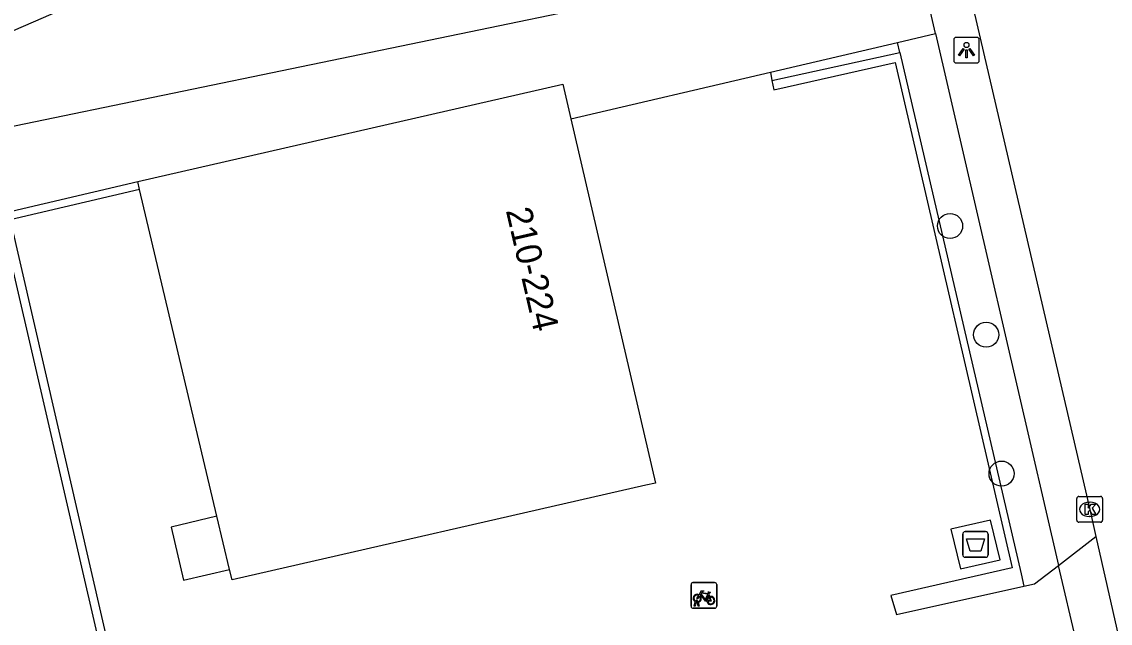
# Model space of a CAD drawing. Extents: x 156414 to 157775, y 382335 to 383765.
# Drawn here: x 156575.91 to 156618.3, y 383123.7 to 383147.13 of the extents above; entities that cross this region are included whole.
import ezdxf

# ---------------------------------------------------------------- set-up
doc = ezdxf.new("R2010")
doc.units = 0
for name, color, linetype in [('IMGEO_Afval_apart_plaats', 7, 'Continuous'), ('IMGEO_Boom', 7, 'Continuous'), ('IMGEO_Fietsenrek', 7, 'Continuous'), ('IMGEO_Grasland_overig', 7, 'Continuous'), ('IMGEO_Groenvoorziening', 7, 'Continuous'), ('IMGEO_Haag', 7, 'Continuous'), ('IMGEO_Kolk', 7, 'Continuous'), ('IMGEO_Lichtpunt', 7, 'Continuous'), ('IMGEO_Muur', 7, 'Continuous'), ('IMGEO_Pand', 7, 'Continuous'), ('IMGEO_Pand_nummerreeks', 7, 'Continuous'), ('IMGEO_Rijbaan_lokaal_gesloten', 7, 'Continuous'), ('IMGEO_Voetpad_gesloten', 7, 'Continuous'), ('IMGEO_Voetpad_open', 7, 'Continuous')]:
    doc.layers.add(name, color=color, linetype=linetype)

msp = doc.modelspace()

# ---------------------------------------------------------------- linework, layer by layer
at = {"layer": 'IMGEO_Afval_apart_plaats'}
for p, q in [((156612.554, 383126.366), (156612.554, 383127.166)), ((156612.554, 383127.166), (156612.554, 383126.366)), ((156612.654, 383127.266), (156613.444, 383127.266)), ((156613.444, 383127.266), (156612.654, 383127.266)), ((156613.544, 383127.166), (156613.544, 383126.366)), ((156613.544, 383126.366), (156613.544, 383127.166)), ((156613.444, 383126.266), (156612.654, 383126.266)), ((156612.654, 383126.266), (156613.444, 383126.266))]:
    msp.add_line(p, q, dxfattribs=at)
msp.add_lwpolyline([(156612.697, 383126.98), (156613.401, 383126.98), (156613.252, 383126.51), (156612.846, 383126.51), (156612.697, 383126.98)], dxfattribs=at)
for centre, start, end in [((156612.654, 383127.166), 90, 180), ((156612.654, 383127.166), 90, 180), ((156613.444, 383127.166), 0, 90), ((156613.444, 383127.166), 360, 90), ((156612.654, 383126.366), 180, 270), ((156612.654, 383126.366), 180, 270), ((156613.444, 383126.366), 270, 0), ((156613.444, 383126.366), 270, 0)]:
    msp.add_arc(centre, 0.1, start, end, dxfattribs=at)
at = {"layer": 'IMGEO_Boom'}
for centre in [(156612.059, 383139.175), (156613.466, 383134.94), (156614.065, 383129.527)]:
    msp.add_circle(centre, 0.489, dxfattribs=at)
at = {"layer": 'IMGEO_Fietsenrek'}
for p, q in [((156601.975, 383124.357), (156601.975, 383125.198)), ((156601.975, 383125.198), (156601.975, 383124.357)), ((156602.05, 383125.282), (156602.891, 383125.282)), ((156602.891, 383125.282), (156602.05, 383125.282)), ((156602.975, 383125.207), (156602.975, 383124.366)), ((156602.975, 383124.366), (156602.975, 383125.207)), ((156602.244, 383124.549), (156602.245, 383124.542)), ((156602.662, 383124.831), (156602.698, 383124.736)), ((156602.9, 383124.282), (156602.059, 383124.282)), ((156602.059, 383124.282), (156602.9, 383124.282)), ((156602.102, 383124.366), (156602.141, 383124.526)), ((156602.136, 383124.366), (156602.102, 383124.366)), ((156602.171, 383124.514), (156602.136, 383124.366)), ((156602.213, 383124.538), (156602.212, 383124.542)), ((156602.254, 383124.366), (156602.22, 383124.508)), ((156602.252, 383124.512), (156602.287, 383124.366)), ((156602.287, 383124.366), (156602.254, 383124.366))]:
    msp.add_line(p, q, dxfattribs=at)
for points in [[(156602.288, 383124.808), (156602.383, 383124.972), (156602.469, 383124.958), (156602.471, 383124.949), (156602.415, 383124.938), (156602.388, 383124.893), (156602.644, 383124.852)], [(156602.309, 383124.756), (156602.257, 383124.666), (156602.217, 383124.641), (156602.218, 383124.688), (156602.273, 383124.782)], [(156602.584, 383124.564), (156602.534, 383124.564), (156602.343, 383124.815), (156602.324, 383124.783)], [(156602.631, 383124.827), (156602.374, 383124.868), (156602.357, 383124.839), (156602.524, 383124.619), (156602.631, 383124.827)], [(156602.679, 383124.729), (156602.649, 383124.806), (156602.54, 383124.588), (156602.583, 383124.588)], [(156602.613, 383124.588), (156602.733, 383124.587), (156602.689, 383124.701)], [(156602.709, 383124.708), (156602.764, 383124.563), (156602.614, 383124.563)], [(156602.644, 383124.852), (156602.669, 383124.901), (156602.663, 383124.905), (156602.64, 383124.909), (156602.628, 383124.916), (156602.627, 383124.919), (156602.629, 383124.924), (156602.724, 383124.909), (156602.726, 383124.899), (156602.716, 383124.886), (156602.704, 383124.88), (156602.69, 383124.886), (156602.662, 383124.831)]]:
    msp.add_lwpolyline(points, dxfattribs=at)
for centre, radius, start, end in [((156602.053, 383125.204), 0.0779, 92.4484, 184.2845), ((156602.053, 383125.204), 0.0779, 92.4484, 184.2845), ((156602.897, 383125.204), 0.0779, 2.4484, 94.2845), ((156602.897, 383125.204), 0.0779, 2.4484, 94.2845), ((156602.215, 383124.667), 0.159, 62.6766, 242.1369), ((156602.215, 383124.667), 0.129, 63.3192, 238.903), ((156602.195, 383124.538), 0.0499, 12.8025, 158.6934), ((156602.195, 383124.538), 0.0174, 12.8025, 163.4502), ((156602.215, 383124.667), 0.129, 283.6043, 43.4302), ((156602.215, 383124.667), 0.159, 283.5766, 46.6042), ((156602.742, 383124.583), 0.159, 113.3408, 178.3217), ((156602.742, 383124.583), 0.159, 187.0065, 105.7708), ((156602.742, 383124.583), 0.129, 113.923, 177.9556), ((156602.742, 383124.583), 0.129, 188.6715, 104.5883), ((156602.053, 383124.36), 0.0779, 182.4484, 274.2845), ((156602.053, 383124.36), 0.0779, 182.4484, 274.2845), ((156602.215, 383124.667), 0.159, 253.9967, 271.7867), ((156602.215, 383124.667), 0.129, 253.415, 269.0204), ((156602.897, 383124.36), 0.0779, 272.4484, 4.2845), ((156602.897, 383124.36), 0.0779, 272.4484, 4.2845)]:
    msp.add_arc(centre, radius, start, end, dxfattribs=at)
at = {"layer": 'IMGEO_Grasland_overig'}
for points in [[(156605.062, 383145.169), (156610.017, 383146.326)], [(156610.109, 383145.93), (156610.017, 383146.326)], [(156605.062, 383145.169), (156605.123, 383144.846)]]:
    msp.add_lwpolyline(points, dxfattribs=at)
at = {"layer": 'IMGEO_Groenvoorziening'}
for points in [[(156560.011, 383145.154), (156561.952, 383144.621), (156565.731, 383144.754), (156572.343, 383145.393), (156577.445, 383147.597), (156583.03, 383147.687), (156590.022, 383149.19), (156594.38, 383150.275), (156599.127, 383151.071), (156602.438, 383152.062), (156603.948, 383152.857), (156604.494, 383153.328), (156604.602, 383153.532), (156604.89, 383154.065)], [(156598.737, 383147.848), (156569.844, 383141.874), (156556.891, 383136.241)], [(156610.017, 383146.326), (156611.496, 383146.671)], [(156597.298, 383143.356), (156605.062, 383145.169)], [(156614.932, 383125.14), (156615.344, 383125.231), (156616.276, 383125.948)]]:
    msp.add_lwpolyline(points, dxfattribs=at)
at = {"layer": 'IMGEO_Haag'}
for points in [[(156605.123, 383144.846), (156610.109, 383145.93)], [(156610.109, 383145.93), (156614.826, 383125.619), (156614.932, 383125.14)], [(156605.123, 383144.846), (156605.193, 383144.474), (156609.922, 383145.54), (156614.474, 383125.856), (156609.753, 383124.778), (156609.971, 383124.044), (156614.932, 383125.14)]]:
    msp.add_lwpolyline(points, dxfattribs=at)
at = {"layer": 'IMGEO_Kolk'}
for p, q in [((156616.995, 383127.709), (156616.995, 383128.561)), ((156617.07, 383128.635), (156617.922, 383128.635)), ((156617.483, 383128.415), (156617.508, 383128.415)), ((156617.996, 383128.561), (156617.996, 383127.709)), ((156617.922, 383127.635), (156617.07, 383127.635)), ((156617.506, 383127.855), (156617.481, 383127.855))]:
    msp.add_line(p, q, dxfattribs=at)
for points in [[(156616.995, 383127.709), (156616.995, 383128.561)], [(156617.07, 383128.635), (156617.922, 383128.635)], [(156617.996, 383128.561), (156617.996, 383127.709)], [(156617.316, 383128.335), (156617.439, 383128.335), (156617.439, 383128.184), (156617.569, 383128.335), (156617.733, 383128.335), (156617.587, 383128.184), (156617.74, 383127.935), (156617.588, 383127.935), (156617.503, 383128.099), (156617.439, 383128.032), (156617.439, 383127.935), (156617.316, 383127.935), (156617.316, 383128.335)], [(156617.922, 383127.635), (156617.07, 383127.635)]]:
    msp.add_lwpolyline(points, dxfattribs=at)
for centre, start, end in [((156617.072, 383128.559), 91.552, 178.448), ((156617.072, 383128.559), 91.552, 178.448), ((156617.92, 383128.559), 1.552, 88.448), ((156617.92, 383128.559), 1.552, 88.448), ((156617.072, 383127.711), 181.552, 268.448), ((156617.072, 383127.711), 181.552, 268.448), ((156617.92, 383127.711), 271.552, 358.448), ((156617.92, 383127.711), 271.552, 358.448)]:
    msp.add_arc(centre, 0.0765, start, end, dxfattribs=at)
for centre, major_axis, ratio, start_param, end_param in [((156617.482, 383128.135), (-0.387, 0.002), 0.722429, 4.712389, 7.853982), ((156617.507, 383128.135), (-0.39, 0.002), 0.717154, 1.570796, 4.712389)]:
    msp.add_ellipse(centre, major_axis=major_axis, ratio=ratio, start_param=start_param, end_param=end_param, dxfattribs=at)
at = {"layer": 'IMGEO_Lichtpunt'}
for p, q in [((156612.201, 383146.429), (156612.201, 383145.622)), ((156612.201, 383146.429), (156612.201, 383145.622)), ((156613.103, 383146.524), (156612.295, 383146.524)), ((156613.103, 383146.524), (156612.295, 383146.524)), ((156613.197, 383145.622), (156613.197, 383146.429)), ((156613.197, 383145.622), (156613.197, 383146.429)), ((156612.295, 383145.528), (156613.103, 383145.528)), ((156612.295, 383145.528), (156613.103, 383145.528))]:
    msp.add_line(p, q, dxfattribs=at)
for points in [[(156612.575, 383146.093), (156612.614, 383146.065), (156612.426, 383145.803), (156612.388, 383145.83), (156612.575, 383146.093)], [(156612.677, 383146.045), (156612.724, 383146.045), (156612.724, 383145.723), (156612.677, 383145.723), (156612.677, 383146.045)], [(156612.787, 383146.065), (156612.825, 383146.092), (156613.012, 383145.83), (156612.973, 383145.802), (156612.787, 383146.065)]]:
    msp.add_lwpolyline(points, dxfattribs=at)
msp.add_circle((156612.7, 383146.227), 0.0994, dxfattribs=at)
for centre, start, end in [((156612.295, 383146.429), 90, 180), ((156612.295, 383146.429), 90, 180), ((156613.103, 383146.429), 0, 90), ((156613.103, 383146.429), 0, 90), ((156612.295, 383145.622), 180, 270), ((156612.295, 383145.622), 180, 270), ((156613.103, 383145.622), 270, 0), ((156613.103, 383145.622), 270, 360)]:
    msp.add_arc(centre, 0.0946, start, end, dxfattribs=at)
at = {"layer": 'IMGEO_Muur'}
for points in [[(156587.006, 383088.016), (156575.073, 383139.653), (156580.431, 383140.903)], [(156580.505, 383140.591), (156575.457, 383139.414), (156583.528, 383104.391)]]:
    msp.add_lwpolyline(points, dxfattribs=at)
at = {"layer": 'IMGEO_Pand'}
for points in [[(156580.431, 383140.903), (156596.987, 383144.697), (156597.298, 383143.356)], [(156597.298, 383143.356), (156600.586, 383129.157), (156600.216, 383129.072), (156584.104, 383125.384), (156584.006, 383125.796)], [(156580.505, 383140.591), (156580.431, 383140.903)], [(156583.516, 383127.867), (156580.505, 383140.591)], [(156583.516, 383127.867), (156581.726, 383127.443), (156582.216, 383125.372), (156584.006, 383125.796)], [(156584.006, 383125.796), (156583.516, 383127.867)]]:
    msp.add_lwpolyline(points, dxfattribs=at)
at = {"layer": 'IMGEO_Rijbaan_lokaal_gesloten'}
for points in [[(156604.228, 383185.332), (156605.138, 383181.345), (156607.274, 383172.184), (156607.631, 383170.655), (156608.688, 383166.122), (156610.807, 383156.976), (156611.219, 383155.197), (156612.636, 383149.082), (156613.108, 383147.048), (156617.496, 383128.135), (156617.736, 383127.073)], [(156617.736, 383127.073), (156619.43, 383119.574)]]:
    msp.add_lwpolyline(points, dxfattribs=at)
at = {"layer": 'IMGEO_Voetpad_gesloten'}
msp.add_lwpolyline([(156613.634, 383127.714), (156612.095, 383127.369), (156612.466, 383125.812), (156614.007, 383126.174), (156613.634, 383127.714)], dxfattribs=at)
at = {"layer": 'IMGEO_Voetpad_open'}
for points in [[(156611.496, 383146.671), (156605.987, 383170.552)], [(156611.496, 383146.671), (156616.276, 383125.948)], [(156616.276, 383125.948), (156617.736, 383127.073)], [(156617.711, 383119.865), (156616.276, 383125.948)]]:
    msp.add_lwpolyline(points, dxfattribs=at)

# ---------------------------------------------------------------- texts
at = {"layer": 'IMGEO_Pand_nummerreeks'}
msp.add_text('210-224', height=1, rotation=283.0403, dxfattribs=at).set_placement((156594.759, 383139.782))

doc.saveas('drawing.dxf')
